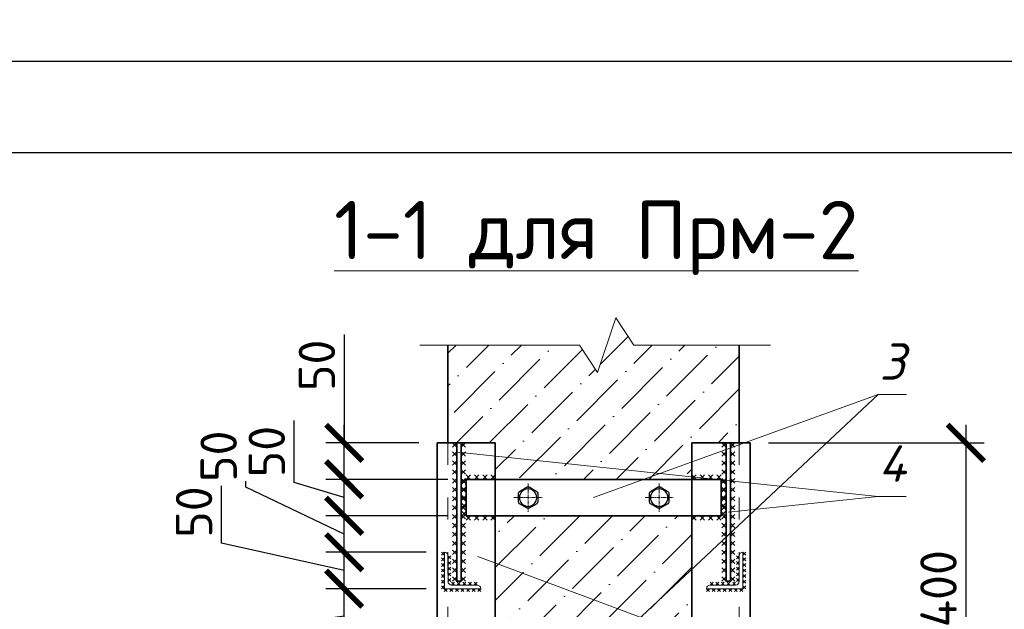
# Model space of a CAD drawing. Header units: millimetres. Extents: x 363306 to 7757304, y 1022887 to 1207196.
# Tile 400 of 656: x 1629351 to 1634759, y 1085671 to 1088906. Entities that reach past the tile are written whole.
import ezdxf
from ezdxf.enums import TextEntityAlignment as Align

# ---------------------------------------------------------------- set-up
doc = ezdxf.new("R2010")
doc.units = ezdxf.units.MM
doc.linetypes.add('ACAD_ISO03W100', pattern=[30, 12, -18])
doc.linetypes.add('CENTER', pattern=[50.8, 31.75, -6.35, 6.35, -6.35])
doc.layers.add('0 @ 100', color=7, linetype='Continuous')
doc.layers.add('O3SAD', color=1, linetype='Continuous')
doc.layers.add('axis', color=40, linetype='CENTER', lineweight=13)
doc.styles.add('Arial', font='arial.ttf')
doc.styles.add('GOST', font='isocpeur.TTF')
doc.styles.add('iso', font='isocpeur.TTF')
doc.styles.add('ISOCPEUR', font='isocpeur.TTF')
doc.styles.get("Standard").update_dxf_attribs({"font": 'isocpeui.ttf'})
doc.styles.add('ГОСТ 2.304', font='isocpeui.ttf')
doc.dimstyles.new('Копия ISO-25', dxfattribs={"dimtxt": 200, "dimasz": 200, "dimexe": 100, "dimexo": 100, "dimgap": 50, "dimtad": 1, "dimtxsty": 'ISOCPEUR', "dimblk": 'ARCHTICK', "dimcen": 2.5, "dimdle": 100, "dimadec": 0, "dimazin": 0, "dimtfac": 1, "dimtmove": 1, "dimatfit": 3, "dimldrblk": 'ARCHTICK', "dimfxl": 0, "dimarcsym": 0})

# ---------------------------------------------------------------- blocks, each defined once
blk = doc.blocks.new('укепму')
at = {"lineweight": 18}
for p, q in [((9239957.2, 4371660.8), (9239957.2, 4371610.8)), ((9239957.2, 4371660.8), (9239957.2, 4371660.8)), ((9239962.2, 4371655.8), (9239962.2, 4371620.8)), ((9239957.2, 4371610.8), (9240007.2, 4371610.8)), ((9239967.2, 4371615.8), (9240002.2, 4371615.8)), ((9240007.2, 4371610.8), (9240007.2, 4371610.8))]:
    blk.add_line(p, q, dxfattribs=at)
for centre, start, end in [((9239957.2, 4371655.8), 0, 90), ((9239967.2, 4371620.8), 180, 270), ((9240002.2, 4371610.8), 0, 90)]:
    blk.add_arc(centre, 5, start, end, dxfattribs=at)
blk = doc.blocks.new('*U1280')
at = {"color": 0, "lineweight": -2}
for p, q in [((0, 0), (4, -4)), ((0, -4), (4, 0)), ((0, -7.75), (4, -11.75)), ((0, -11.75), (4, -7.75)), ((0, -15.5), (4, -19.5)), ((0, -19.5), (4, -15.5)), ((0, -23.25), (4, -27.25)), ((0, -27.25), (4, -23.25)), ((0, -31), (4, -35)), ((0, -35), (4, -31))]:
    blk.add_line(p, q, dxfattribs=at)
blk = doc.blocks.new('*U1281')
at = {"color": 0, "lineweight": -2}
for p, q in [((0, 0), (4, 4)), ((4, 0), (0, 4)), ((7.75, 0), (11.75, 4)), ((11.75, 0), (7.75, 4)), ((15.5, 0), (19.5, 4)), ((19.5, 0), (15.5, 4)), ((23.25, 0), (27.25, 4)), ((27.25, 0), (23.25, 4)), ((31, 0), (35, 4)), ((35, 0), (31, 4))]:
    blk.add_line(p, q, dxfattribs=at)
blk = doc.blocks.new('*U1282')
at = {"color": 0, "lineweight": -2}
for p, q in [((0, 46), (-4, 50)), ((0, 50), (-4, 46)), ((0, 38.3), (-4, 42.3)), ((0, 42.3), (-4, 38.3)), ((0, 30.7), (-4, 34.7)), ((0, 34.7), (-4, 30.7)), ((0, 23), (-4, 27)), ((0, 27), (-4, 23)), ((0, 15.3), (-4, 19.3)), ((0, 19.3), (-4, 15.3)), ((0, 7.7), (-4, 11.7)), ((0, 11.7), (-4, 7.7)), ((0, 0), (-4, 4)), ((0, 4), (-4, 0))]:
    blk.add_line(p, q, dxfattribs=at)
blk = doc.blocks.new('*U1283')
at = {"color": 0, "lineweight": -2}
for p, q in [((0, 0), (4, -4)), ((4, 0), (0, -4)), ((7.7, 0), (11.7, -4)), ((11.7, 0), (7.7, -4)), ((15.3, 0), (19.3, -4)), ((19.3, 0), (15.3, -4)), ((23, 0), (27, -4)), ((27, 0), (23, -4)), ((30.7, 0), (34.7, -4)), ((34.7, 0), (30.7, -4)), ((38.3, 0), (42.3, -4)), ((42.3, 0), (38.3, -4)), ((46, 0), (50, -4)), ((50, 0), (46, -4))]:
    blk.add_line(p, q, dxfattribs=at)
blk = doc.blocks.new('болт М10 с торца')
blk.add_lwpolyline([(-8.5, 3.9), (-8.5, -3.9, 0.046984), (-7.62, -5.41), (-0.88, -9.31, 0.046984), (0.88, -9.31), (7.62, -5.41, 0.046984), (8.5, -3.9), (8.5, 3.9, 0.046984), (7.62, 5.41), (0.88, 9.31, 0.046984), (-0.88, 9.31), (-7.62, 5.41, 0.046984)], format="xyb", close=True)
blk.add_circle((0, 0), 7.65)
at = {"layer": 'axis', "ltscale": 0.1}
for p, q in [((0, -12.35), (0, 12.35)), ((-12.35, 0), (12.35, 0))]:
    blk.add_line(p, q, dxfattribs=at)
blk = doc.blocks.new('*U1284')
at = {"color": 0, "lineweight": -2}
for p, q in [((0, 0), (30, -30)), ((0, -30), (30, 0)), ((0, -55), (30, -85)), ((0, -85), (30, -55)), ((0, -110), (30, -140)), ((0, -140), (30, -110)), ((0, -165), (30, -195)), ((0, -195), (30, -165)), ((0, -220), (30, -250)), ((0, -250), (30, -220))]:
    blk.add_line(p, q, dxfattribs=at)
blk = doc.blocks.new('*U1285')
at = {"color": 0, "lineweight": -2}
for p, q in [((0, 0), (30, 30)), ((30, 0), (0, 30)), ((56.7, 0), (86.7, 30)), ((86.7, 0), (56.7, 30)), ((113.3, 0), (143.3, 30)), ((143.3, 0), (113.3, 30)), ((170, 0), (200, 30)), ((200, 0), (170, 30))]:
    blk.add_line(p, q, dxfattribs=at)
blk = doc.blocks.new('*U1286')
at = {"color": 0, "lineweight": -2}
for p, q in [((-170, 0), (-200, -30)), ((-200, 0), (-170, -30)), ((-113.3, 0), (-143.3, -30)), ((-143.3, 0), (-113.3, -30)), ((-56.7, 0), (-86.7, -30)), ((-86.7, 0), (-56.7, -30)), ((0, 0), (-30, -30)), ((-30, 0), (0, -30))]:
    blk.add_line(p, q, dxfattribs=at)
blk = doc.blocks.new('vcBlockPos')
at = {"color": 0, "linetype": 'ByBlock', "lineweight": -2, "style": 'GOST'}
blk.add_attdef('ПОЗИЦИЯ', text='', height=250, dxfattribs=at).set_placement((0, 0), align=Align.BOTTOM_CENTER)
at = {"color": 0, "linetype": 'ByBlock', "lineweight": -2, "style": 'GOST', "flags": 1}
blk.add_attdef('КОЛИЧЕСТВО', text='', height=250, dxfattribs=at).set_placement((0, 0), align=Align.RIGHT)
at = {"color": 0, "linetype": 'ByBlock', "lineweight": -2, "style": 'GOST'}
blk.add_attdef('НТЕКСТ', text='', height=250, dxfattribs=at).set_placement((0, 0), align=Align.TOP_CENTER)
blk = doc.blocks.new('_ArchTick')
at = {"color": 0, "linetype": 'ByBlock', "const_width": 0.15}
blk.add_lwpolyline([(-0.5, -0.5), (0.5, 0.5)], dxfattribs=at)
blk = doc.blocks.new('*D1411')
at = {"color": 0, "lineweight": -2, "transparency": 16777216}
for p, q in [((1631133.4, 1085383.7), (1631133.4, 1085883.7)), ((1631583.5, 1085783.7), (1631033.4, 1085783.7)), ((1631133.4, 1085633.7), (1630443.8, 1085536)), ((1630443.8, 1085536), (1630443.8, 1085196)), ((1631703.5, 1085483.7), (1631033.4, 1085483.7))]:
    blk.add_line(p, q, dxfattribs=at)
at = {"layer": 'Defpoints', "color": 0, "lineweight": 25, "transparency": 16777216}
for p in [(1631133.4, 1085783.7), (1631683.5, 1085783.7), (1631803.5, 1085483.7)]:
    blk.add_point(p, dxfattribs=at)
at = {"color": 0, "lineweight": -2, "transparency": 16777216, "xscale": 200, "yscale": 200, "zscale": 200}
for p, rotation in [((1631133.4, 1085783.7), 90), ((1631133.4, 1085483.7), 270)]:
    blk.add_blockref('_ArchTick', p, dxfattribs=dict(at, rotation=rotation))
at = {"color": 0, "lineweight": 18, "transparency": 16777216, "insert": (1630293.8, 1085366), "char_height": 200, "attachment_point": 5, "rotation": 90, "style": 'ISOCPEUR', "bg_fill": 3, "box_fill_scale": 1.1, "bg_fill_color": 256, "bg_fill_true_color": 13158600, "bg_fill_transparency": 0}
blk.add_mtext('75', dxfattribs=at)
blk = doc.blocks.new('*D1329')
at = {"color": 0, "lineweight": -2, "transparency": 16777216}
for p, q in [((1630458.8, 1086034.4), (1630458.8, 1086374.4)), ((1631133.4, 1085683.7), (1631133.4, 1086083.7)), ((1631133.4, 1085883.7), (1630458.8, 1086034.4)), ((1631583.5, 1085983.7), (1631033.4, 1085983.7)), ((1631583.5, 1085783.7), (1631033.4, 1085783.7))]:
    blk.add_line(p, q, dxfattribs=at)
at = {"layer": 'Defpoints', "color": 0, "lineweight": 25, "transparency": 16777216}
for p in [(1631133.4, 1085983.7), (1631683.5, 1085983.7), (1631683.5, 1085783.7)]:
    blk.add_point(p, dxfattribs=at)
at = {"color": 0, "lineweight": -2, "transparency": 16777216, "xscale": 200, "yscale": 200, "zscale": 200}
for p, rotation in [((1631133.4, 1085983.7), 90), ((1631133.4, 1085783.7), 270)]:
    blk.add_blockref('_ArchTick', p, dxfattribs=dict(at, rotation=rotation))
at = {"color": 0, "lineweight": 18, "transparency": 16777216, "insert": (1630308.8, 1086204.4), "char_height": 200, "attachment_point": 5, "rotation": 90, "style": 'ISOCPEUR', "bg_fill": 3, "box_fill_scale": 1.1, "bg_fill_color": 256, "bg_fill_true_color": 13158600, "bg_fill_transparency": 0}
blk.add_mtext('50', dxfattribs=at)
blk = doc.blocks.new('*D1412')
at = {"color": 0, "lineweight": -2, "transparency": 16777216}
for p, q in [((1630594, 1086340.5), (1630594, 1086680.5)), ((1631133.4, 1086083.7), (1630594, 1086340.5)), ((1631133.4, 1085883.7), (1631133.4, 1086283.7)), ((1631703.5, 1086183.7), (1631033.4, 1086183.7)), ((1631583.5, 1085983.7), (1631033.4, 1085983.7))]:
    blk.add_line(p, q, dxfattribs=at)
at = {"layer": 'Defpoints', "color": 0, "lineweight": 25, "transparency": 16777216}
for p in [(1631133.4, 1086183.7), (1631803.5, 1086183.7), (1631683.5, 1085983.7)]:
    blk.add_point(p, dxfattribs=at)
at = {"color": 0, "lineweight": -2, "transparency": 16777216, "xscale": 200, "yscale": 200, "zscale": 200}
for p, rotation in [((1631133.4, 1086183.7), 90), ((1631133.4, 1085983.7), 270)]:
    blk.add_blockref('_ArchTick', p, dxfattribs=dict(at, rotation=rotation))
at = {"color": 0, "lineweight": 18, "transparency": 16777216, "insert": (1630444, 1086510.5), "char_height": 200, "attachment_point": 5, "rotation": 90, "style": 'ISOCPEUR', "bg_fill": 3, "box_fill_scale": 1.1, "bg_fill_color": 256, "bg_fill_true_color": 13158600, "bg_fill_transparency": 0}
blk.add_mtext('50', dxfattribs=at)
blk = doc.blocks.new('*D1413')
at = {"color": 0, "lineweight": -2, "transparency": 16777216}
for p, q in [((1630858.4, 1086366.2), (1630858.4, 1086706.2)), ((1631133.4, 1086083.7), (1631133.4, 1086483.7)), ((1631703.5, 1086383.7), (1631033.4, 1086383.7)), ((1631133.4, 1086283.7), (1630858.4, 1086366.2)), ((1631703.5, 1086183.7), (1631033.4, 1086183.7))]:
    blk.add_line(p, q, dxfattribs=at)
at = {"layer": 'Defpoints', "color": 0, "lineweight": 25, "transparency": 16777216}
for p in [(1631133.4, 1086383.7), (1631803.5, 1086383.7), (1631803.5, 1086183.7)]:
    blk.add_point(p, dxfattribs=at)
at = {"color": 0, "lineweight": -2, "transparency": 16777216, "xscale": 200, "yscale": 200, "zscale": 200}
for p, rotation in [((1631133.4, 1086383.7), 90), ((1631133.4, 1086183.7), 270)]:
    blk.add_blockref('_ArchTick', p, dxfattribs=dict(at, rotation=rotation))
at = {"color": 0, "lineweight": 18, "transparency": 16777216, "insert": (1630708.4, 1086536.2), "char_height": 200, "attachment_point": 5, "rotation": 90, "style": 'ISOCPEUR', "bg_fill": 3, "box_fill_scale": 1.1, "bg_fill_color": 256, "bg_fill_true_color": 13158600, "bg_fill_transparency": 0}
blk.add_mtext('50', dxfattribs=at)
blk = doc.blocks.new('*D1414')
at = {"color": 0, "lineweight": -2, "transparency": 16777216}
for p, q in [((1631133.4, 1087179.6), (1631133.4, 1086583.7)), ((1631133.4, 1086283.7), (1631133.4, 1086683.7)), ((1631543.5, 1086583.7), (1631033.4, 1086583.7)), ((1631703.5, 1086383.7), (1631033.4, 1086383.7))]:
    blk.add_line(p, q, dxfattribs=at)
at = {"layer": 'Defpoints', "color": 0, "lineweight": 25, "transparency": 16777216}
for p in [(1631133.4, 1086583.7), (1631643.5, 1086583.7), (1631803.5, 1086383.7)]:
    blk.add_point(p, dxfattribs=at)
at = {"color": 0, "lineweight": -2, "transparency": 16777216, "xscale": 200, "yscale": 200, "zscale": 200}
for p, rotation in [((1631133.4, 1086583.7), 90), ((1631133.4, 1086383.7), 270)]:
    blk.add_blockref('_ArchTick', p, dxfattribs=dict(at, rotation=rotation))
at = {"color": 0, "lineweight": 18, "transparency": 16777216, "insert": (1630983.4, 1087009.6), "char_height": 200, "attachment_point": 5, "rotation": 90, "style": 'ISOCPEUR', "bg_fill": 3, "box_fill_scale": 1.1, "bg_fill_color": 256, "bg_fill_true_color": 13158600, "bg_fill_transparency": 0}
blk.add_mtext('50', dxfattribs=at)
blk = doc.blocks.new('*D1415')
at = {"color": 0, "lineweight": -2, "transparency": 16777216}
for p, q in [((1634548, 1086683.7), (1634548, 1084883.7)), ((1633463.5, 1086583.7), (1634648, 1086583.7)), ((1633463.5, 1084983.7), (1634648, 1084983.7))]:
    blk.add_line(p, q, dxfattribs=at)
at = {"layer": 'Defpoints', "color": 0, "lineweight": 25, "transparency": 16777216}
for p in [(1633363.5, 1086583.7), (1633363.5, 1084983.7), (1634548, 1084983.7)]:
    blk.add_point(p, dxfattribs=at)
at = {"color": 0, "lineweight": -2, "transparency": 16777216, "xscale": 200, "yscale": 200, "zscale": 200}
for p, rotation in [((1634548, 1086583.7), 90), ((1634548, 1084983.7), 270)]:
    blk.add_blockref('_ArchTick', p, dxfattribs=dict(at, rotation=rotation))
at = {"color": 0, "lineweight": 18, "transparency": 16777216, "insert": (1634398, 1085783.7), "char_height": 200, "attachment_point": 5, "rotation": 90, "style": 'ISOCPEUR', "bg_fill": 3, "box_fill_scale": 1.1, "bg_fill_color": 256, "bg_fill_true_color": 13158600, "bg_fill_transparency": 0}
blk.add_mtext('400', dxfattribs=at)
blk = doc.blocks.new('*U1287')
at = {"color": 0, "lineweight": -2}
for p, q in [((0, 0), (30, -30)), ((0, -30), (30, 0)), ((0, -61.3), (30, -91.3)), ((0, -91.3), (30, -61.3)), ((0, -122.6), (30, -152.6)), ((0, -152.6), (30, -122.6)), ((0, -183.8), (30, -213.8)), ((0, -213.8), (30, -183.8)), ((0, -245.1), (30, -275.1)), ((0, -275.1), (30, -245.1)), ((0, -306.4), (30, -336.4)), ((0, -336.4), (30, -306.4)), ((0, -367.7), (30, -397.7)), ((0, -397.7), (30, -367.7)), ((0, -428.9), (30, -458.9)), ((0, -458.9), (30, -428.9)), ((0, -490.2), (30, -520.2)), ((0, -520.2), (30, -490.2)), ((0, -551.5), (30, -581.5)), ((0, -581.5), (30, -551.5)), ((0, -612.8), (30, -642.8)), ((0, -642.8), (30, -612.8)), ((0, -674), (30, -704)), ((0, -704), (30, -674)), ((0, -735.3), (30, -765.3)), ((0, -765.3), (30, -735.3)), ((0, -796.6), (30, -826.6)), ((0, -826.6), (30, -796.6)), ((0, -857.9), (30, -887.9)), ((0, -887.9), (30, -857.9)), ((0, -919.2), (30, -949.2)), ((0, -949.2), (30, -919.2))]:
    blk.add_line(p, q, dxfattribs=at)
blk = doc.blocks.new('*U1288')
at = {"color": 0, "lineweight": -2}
for p, q in [((0, 919.2), (-30, 949.2)), ((0, 949.2), (-30, 919.2)), ((0, 857.9), (-30, 887.9)), ((0, 887.9), (-30, 857.9)), ((0, 796.6), (-30, 826.6)), ((0, 826.6), (-30, 796.6)), ((0, 735.3), (-30, 765.3)), ((0, 765.3), (-30, 735.3)), ((0, 674), (-30, 704)), ((0, 704), (-30, 674)), ((0, 612.8), (-30, 642.8)), ((0, 642.8), (-30, 612.8)), ((0, 551.5), (-30, 581.5)), ((0, 581.5), (-30, 551.5)), ((0, 490.2), (-30, 520.2)), ((0, 520.2), (-30, 490.2)), ((0, 428.9), (-30, 458.9)), ((0, 458.9), (-30, 428.9)), ((0, 367.7), (-30, 397.7)), ((0, 397.7), (-30, 367.7)), ((0, 306.4), (-30, 336.4)), ((0, 336.4), (-30, 306.4)), ((0, 245.1), (-30, 275.1)), ((0, 275.1), (-30, 245.1)), ((0, 183.8), (-30, 213.8)), ((0, 213.8), (-30, 183.8)), ((0, 122.6), (-30, 152.6)), ((0, 152.6), (-30, 122.6)), ((0, 61.3), (-30, 91.3)), ((0, 91.3), (-30, 61.3)), ((0, 0), (-30, 30)), ((0, 30), (-30, 0))]:
    blk.add_line(p, q, dxfattribs=at)
blk = doc.blocks.new('*U1289')
at = {"color": 0, "lineweight": -2}
for p, q in [((0, 0), (-30, -30)), ((0, -30), (-30, 0)), ((0, -61.3), (-30, -91.3)), ((0, -91.3), (-30, -61.3)), ((0, -122.6), (-30, -152.6)), ((0, -152.6), (-30, -122.6)), ((0, -183.8), (-30, -213.8)), ((0, -213.8), (-30, -183.8)), ((0, -245.1), (-30, -275.1)), ((0, -275.1), (-30, -245.1)), ((0, -306.4), (-30, -336.4)), ((0, -336.4), (-30, -306.4)), ((0, -367.7), (-30, -397.7)), ((0, -397.7), (-30, -367.7)), ((0, -428.9), (-30, -458.9)), ((0, -458.9), (-30, -428.9)), ((0, -490.2), (-30, -520.2)), ((0, -520.2), (-30, -490.2)), ((0, -551.5), (-30, -581.5)), ((0, -581.5), (-30, -551.5)), ((0, -612.8), (-30, -642.8)), ((0, -642.8), (-30, -612.8)), ((0, -674), (-30, -704)), ((0, -704), (-30, -674)), ((0, -735.3), (-30, -765.3)), ((0, -765.3), (-30, -735.3)), ((0, -796.6), (-30, -826.6)), ((0, -826.6), (-30, -796.6)), ((0, -857.9), (-30, -887.9)), ((0, -887.9), (-30, -857.9)), ((0, -919.2), (-30, -949.2)), ((0, -949.2), (-30, -919.2))]:
    blk.add_line(p, q, dxfattribs=at)
blk = doc.blocks.new('*U1290')
at = {"color": 0, "lineweight": -2}
for p, q in [((0, 919.2), (30, 949.2)), ((0, 949.2), (30, 919.2)), ((0, 857.9), (30, 887.9)), ((0, 887.9), (30, 857.9)), ((0, 796.6), (30, 826.6)), ((0, 826.6), (30, 796.6)), ((0, 735.3), (30, 765.3)), ((0, 765.3), (30, 735.3)), ((0, 674), (30, 704)), ((0, 704), (30, 674)), ((0, 612.8), (30, 642.8)), ((0, 642.8), (30, 612.8)), ((0, 551.5), (30, 581.5)), ((0, 581.5), (30, 551.5)), ((0, 490.2), (30, 520.2)), ((0, 520.2), (30, 490.2)), ((0, 428.9), (30, 458.9)), ((0, 458.9), (30, 428.9)), ((0, 367.7), (30, 397.7)), ((0, 397.7), (30, 367.7)), ((0, 306.4), (30, 336.4)), ((0, 336.4), (30, 306.4)), ((0, 245.1), (30, 275.1)), ((0, 275.1), (30, 245.1)), ((0, 183.8), (30, 213.8)), ((0, 213.8), (30, 183.8)), ((0, 122.6), (30, 152.6)), ((0, 152.6), (30, 122.6)), ((0, 61.3), (30, 91.3)), ((0, 91.3), (30, 61.3)), ((0, 0), (30, 30)), ((0, 30), (30, 0))]:
    blk.add_line(p, q, dxfattribs=at)

msp = doc.modelspace()

# ---------------------------------------------------------------- hatches: boundary and pattern name
at = {"lineweight": 18}
h = msp.add_hatch(dxfattribs=at)
h.set_pattern_fill('ANSI36', color=0, scale=40)
h.set_pattern_definition([(45, (-5761797.67, -2411149.15), (67.351921, 246.9570433), [317.5, -63.5, 0, -63.5])])
h.paths.add_polyline_path([(1633303.492, 1087120.586), (1632725.084, 1087120.586), (1632625.084, 1087270.586), (1632525.084, 1086970.586), (1632425.084, 1087120.586), (1631703.492, 1087120.586), (1631703.492, 1086583.72), (1631963.492, 1086583.72), (1631963.492, 1086383.72), (1633043.492, 1086383.72), (1633043.492, 1086583.72), (1633303.492, 1086583.72)])
h.paths.add_polyline_path([(1633043.492, 1086183.72), (1631963.492, 1086183.72), (1631963.492, 1085483.72), (1633043.492, 1085483.72)])
h.paths.add_polyline_path([(1633043.492, 1085283.72), (1631963.492, 1085283.72), (1631963.492, 1084983.72), (1631703.492, 1084983.72), (1631703.492, 1084412.213), (1632425.084, 1084412.213), (1632525.084, 1084262.213), (1632625.084, 1084562.213), (1632725.084, 1084412.213), (1633303.492, 1084412.213), (1633303.492, 1084983.72), (1633043.492, 1084983.72)])

# ---------------------------------------------------------------- linework, layer by layer
at = {"lineweight": 35}
for p, q in [((1631703.492, 1087120.586), (1631703.492, 1086583.72)), ((1633303.492, 1087120.586), (1633303.492, 1086583.72)), ((1631643.492, 1086583.72), (1631643.492, 1084983.72)), ((1631643.492, 1086583.72), (1631963.492, 1086583.72)), ((1631963.492, 1086583.72), (1631963.492, 1084983.72)), ((1633043.492, 1086583.72), (1633043.492, 1084983.72)), ((1633043.492, 1086583.72), (1633363.492, 1086583.72)), ((1633363.492, 1086583.72), (1633363.492, 1084983.72))]:
    msp.add_line(p, q, dxfattribs=at)
at = {"linetype": 'ACAD_ISO03W100', "lineweight": 18, "ltscale": 10}
for p, q in [((1631703.492, 1086583.72), (1631703.492, 1084983.72)), ((1633303.492, 1086583.72), (1633303.492, 1084983.72))]:
    msp.add_line(p, q, dxfattribs=at)
at = {"lineweight": 18}
msp.add_lwpolyline([(1631549.232, 1087120.586), (1632425.084, 1087120.586), (1632525.084, 1086970.586), (1632625.084, 1087270.586), (1632725.084, 1087120.586), (1633475.889, 1087120.586)], dxfattribs=at)
at = {"lineweight": 15}
for points in [[(1632503.492, 1086283.72), (1634066.024, 1086850.352), (1634221.413, 1086850.352)], [(1632503.492, 1085383.72), (1634066.024, 1086850.352), (1634221.413, 1086850.352)], [(1631866.762, 1085959.885), (1634127.396, 1085116.559), (1634282.785, 1085116.559)]]:
    msp.add_lwpolyline(points, dxfattribs=at)
at = {"lineweight": 35}
for points in [[(1633255.492, 1086583.72), (1633231.492, 1086583.72), (1633231.492, 1085824.395), (1633255.492, 1085824.395)], [(1631803.492, 1086183.72), (1633203.492, 1086183.72), (1633203.492, 1086383.72), (1631803.492, 1086383.72)]]:
    msp.add_lwpolyline(points, close=True, dxfattribs=at)

# ---------------------------------------------------------------- block references
at = {"lineweight": 15}
ref = msp.add_blockref('vcBlockPos', (1634143.719, 1086850.352), dxfattribs=dict(at, xscale=80, yscale=80, zscale=80))
ref.add_attrib('ПОЗИЦИЯ', '3', dxfattribs={"color": 0, "linetype": 'ByBlock', "lineweight": -2, "height": 200}).set_placement((1634143.719, 1086930.352), align=Align.CENTER)
at = {"lineweight": 18}
for name, p, xscale, yscale, zscale in [('*U1288', (1633231.492, 1085824.395), 0.8, 0.8, 0.8), ('*U1287', (1633255.492, 1086583.72), 0.8, 0.8, 0.8), ('*U1284', (1631803.492, 1086383.72), -0.8, 0.8, 0.8), ('*U1285', (1631963.492, 1086383.72), -0.8, 0.8, 0.8), ('*U1285', (1633043.492, 1086383.72), 0.8, 0.8, 0.8), ('*U1284', (1633203.492, 1086383.72), 0.8, 0.8, 0.8), ('*U1286', (1631803.492, 1086183.72), -0.8, 0.8, 0.8), ('*U1286', (1633203.492, 1086183.72), 0.8, 0.8, 0.8), ('*U1282', (1631683.492, 1085783.72), 4, 4, 4), ('укепму', (-35328145.164, -16400659.463), 4, 4, 4), ('*U1280', (1631703.492, 1085963.72), 4, 4, 4), ('укепму', (38593152.148, -16400659.463), -4, 4, 4), ('укепму', (38593152.148, -16400659.463), -4, 4, 4), ('*U1280', (1633303.492, 1085963.72), -4, 4, 4), ('*U1282', (1633323.492, 1085783.72), -4, 4, 4), ('*U1283', (1631683.492, 1085783.72), 4, 4, 4), ('*U1281', (1631723.492, 1085803.72), 4, 4, 4), ('*U1283', (1633323.492, 1085783.72), -4, 4, 4), ('*U1281', (1633283.492, 1085803.72), -4, 4, 4)]:
    msp.add_blockref(name, p, dxfattribs=dict(at, xscale=xscale, yscale=yscale, zscale=zscale))
at = {"xscale": -6.274509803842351, "yscale": 6.274509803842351, "zscale": 6.274509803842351, "rotation": 180}
for p in [(1632143.492, 1086283.72), (1632863.492, 1086283.72)]:
    msp.add_blockref('болт М10 с торца', p, dxfattribs=at)

# ---------------------------------------------------------------- texts
at = {"lineweight": 15, "style": 'ISOCPEUR'}
msp.add_text('%%u1-1 для Прм-2', height=320, dxfattribs=at).set_placement((1632517.595, 1087591.989), align=Align.CENTER)
at = {"color": 116, "lineweight": 0, "true_color": 0x136734, "insert": (883892.483, 1087785.858), "char_height": 500, "width": 18765.00851, "attachment_point": 1, "style": 'Arial'}
msp.add_mtext('\\pi1602.2;{\\fISOCPEUR|b0|i1|c204|p34;\\L\\C256;\\c0;План ленточного фундамента для перегородки }', dxfattribs=at)
at = {"lineweight": 9, "char_height": 400, "attachment_point": 1, "style": 'iso'}
for s, insert, width in [('\\pi1171.712;Крепежный \\P\\pi762.472;элемент КЭ-1', (1382779.98, 1087540.128), 5098.88054), ('\\pi1764.372;Примерных вид для\\P\\pi488.236;стена монтажа (Газоблок)', (1134531.899, 1087474.922, 0), 9717.00309), ('\\pi1764.372;Примерных вид для\\P\\pi488.236;стена монтажа (Газоблок)', (1179462.79, 1087508.085, 0), 9717.00309), ('\\pi1764.372;Примерных вид для\\P\\pi488.236;стена монтажа (Газоблок)', (1224462.79, 1087508.085, 0), 9717.00309), ('\\pi1764.372;Примерных вид для\\P\\pi488.236;стена монтажа (Газоблок)', (1269531.899, 1087474.922, 0), 9717.00309), ('\\pi457.168;{\\LГоризонтальная} \\P\\pi1088.684;сетка ГС-1', (1375298.56, 1087421.862), 5098.88054)]:
    msp.add_mtext(s, dxfattribs=dict(at, insert=insert, width=width))
at = {"color": 18, "lineweight": 0, "true_color": 0x000000, "char_height": 500, "width": 5955.4476, "attachment_point": 1}
for insert in [(1431194.663, 1087606.338), (1475028.174, 1087606.338), (1564347.248, 1087307.106)]:
    msp.add_mtext('\\pi951.20865;Разрез 1 - 1', dxfattribs=dict(at, insert=insert))
at = {"layer": '0 @ 100', "color": 7, "insert": (761996.908, 1075986.433), "char_height": 318.940213, "width": 19697.5359, "attachment_point": 4, "style": 'ГОСТ 2.304'}
msp.add_mtext('\\pi5457.36288;{\\fISOCPEUR|b1|i1|c204|p34;Характеристика участка строительства:\\P\\pi0;\\P}Расчетная зимняя температура воздух 15 °С.\\PСкоростной напор ветра   - 38кг/м2.\\PВес снегового покрова    - 50кг/м2.\\PКлассификация зданий по функциональной пожарной опасности - Ф 4.1 \\PКоэффициент надежности по назначению - 0.95\\P\\P^IПроектом разработано подъёмник для мало мобильных граждан населения грузоподъемностью 250 кг. скоростью 0,25 см/с. Двери шахт подъёмника противопожарные с пределом огнестойкости El 30. Подъёмники оборудованы кабинами габаритами 1500х1500 мм, ширина дверей кабины обеспечивает проезд инвалидной коляски. Для экстренных случаев подъёмник оснащен дополнительным аккумулятором и механическим спуском для безопасного спуска пассажира в нулевую отметку. Так же в дверях подъёмника установлены замки датчики которые открываются с ключевыми картами, чтобы открыть двери подъёмника.\\P^IС внешней и внутренней стороны наружных стен предусмотрено обшивка из аквапанелей толщиной 12,5мм с утеплением из минераловатной ваты на кварцевой основе, А =0,040 Вт/мС, толщиной 100мм. (по теплотехническому расчету). Наружная отделка из органическое стекло.\\P^IПодрядчик обязан предоставить заказчику сертификаты соответствия и пожарной безопасности на фасадную систему и все применяемые в данной системе материалы и изделия.\\PКонструкции, изделия и материалы применены по действующим стандартам, ТУ, сертификатам. На путях эвакуации используются отделочные материалы, соответствующие требованиям п. 5.25 ШНК 2.01.02-04.\\PОтделка стен с внутренней стороны окраска водоэмульсионными красками светлых тонов. Во внутренней и наружной отделке использованы современные отделочные материалы используемые на территории Республики Узбекистан.\\P^IКрыша - скатная из металлических профилированных листов с полимерными покрытиями с обеих сторон толщ.0,55мм по металлическим конструкциям.\\P^IПо периметру наружных стен устраивается бетонная отмостка. Бетон кл.В 7,5 шириной 1000 мм, толщиной 50 мм по гравийному основанию толщиной 100 мм -150 мм.\\P^IВсе строительно-монтажные работы вести согласно указаний соответствующих строительных норм и проекта производства работ (П.П.Р.) на основании ШНК 3.01.01 - 03 и КМК 3.01.02 - 00.', dxfattribs=at)

# ---------------------------------------------------------------- next in the draw order: dimensions: what is measured, and where the dimension line sits
at = {"lineweight": 18}
dim = msp.add_linear_dim(base=(1634548.011, 1084983.72), p1=(1633363.492, 1086583.72), p2=(1633363.492, 1084983.72), angle=90, text='400', dimstyle='Копия ISO-25', override={"dimdec": 0, "dimtdec": 0}, dxfattribs=at)
dim.commit()
dim.dimension.update_dxf_attribs({"geometry": '*D1415', "text_midpoint": (1634398.011, 1085783.72)})
dim = msp.add_linear_dim(base=(1631133.403, 1085783.72), p1=(1631803.492, 1085483.72), p2=(1631683.492, 1085783.72), angle=90, text='75', dimstyle='Копия ISO-25', override={"dimdec": 0, "dimtdec": 0}, dxfattribs=at)
dim.commit()
dim.dimension.update_dxf_attribs({"geometry": '*D1411', "text_midpoint": (1630443.753, 1085486.037), "dimtype": 160})

# ---------------------------------------------------------------- next in the draw order: linework, layer by layer
at = {"lineweight": 15}
msp.add_lwpolyline([(1633244.349, 1086204.459), (1634065.334, 1086290.573), (1634220.723, 1086290.573)], dxfattribs=at)

# ---------------------------------------------------------------- next in the draw order: block references
ref = msp.add_blockref('vcBlockPos', (1634143.028, 1086290.573), dxfattribs=dict(at, xscale=80, yscale=80, zscale=80))
ref.add_attrib('ПОЗИЦИЯ', '4', dxfattribs={"color": 0, "linetype": 'ByBlock', "lineweight": -2, "height": 200}).set_placement((1634143.028, 1086370.573), align=Align.CENTER)

# ---------------------------------------------------------------- next in the draw order: dimensions: what is measured, and where the dimension line sits
at = {"lineweight": 18}
dim = msp.add_linear_dim(base=(1631133.403, 1085983.72), p1=(1631683.492, 1085783.72), p2=(1631683.492, 1085983.72), angle=90, text='50', dimstyle='Копия ISO-25', override={"dimdec": 0, "dimtdec": 0}, dxfattribs=at)
dim.commit()
dim.dimension.update_dxf_attribs({"geometry": '*D1329', "text_midpoint": (1630458.791, 1086084.401), "dimtype": 160})

# ---------------------------------------------------------------- next in the draw order: dimensions: what is measured, and where the dimension line sits
dim = msp.add_linear_dim(base=(1631133.403, 1086183.72), p1=(1631683.492, 1085983.72), p2=(1631803.492, 1086183.72), angle=90, text='50', dimstyle='Копия ISO-25', override={"dimdec": 0, "dimtdec": 0}, dxfattribs=at)
dim.commit()
dim.dimension.update_dxf_attribs({"geometry": '*D1412', "text_midpoint": (1630593.964, 1086390.502), "dimtype": 160})

# ---------------------------------------------------------------- next in the draw order: dimensions: what is measured, and where the dimension line sits
dim = msp.add_linear_dim(base=(1631133.403, 1086383.72), p1=(1631803.492, 1086183.72), p2=(1631803.492, 1086383.72), angle=90, text='50', dimstyle='Копия ISO-25', override={"dimdec": 0, "dimtdec": 0}, dxfattribs=at)
dim.commit()
dim.dimension.update_dxf_attribs({"geometry": '*D1413', "text_midpoint": (1630708.403, 1086416.22)})

# ---------------------------------------------------------------- next in the draw order: dimensions: what is measured, and where the dimension line sits
dim = msp.add_linear_dim(base=(1631133.403, 1086583.72), p1=(1631803.492, 1086383.72), p2=(1631643.492, 1086583.72), angle=90, text='50', dimstyle='Копия ISO-25', override={"dimdec": 0, "dimtdec": 0}, dxfattribs=at)
dim.commit()
dim.dimension.update_dxf_attribs({"geometry": '*D1414', "text_midpoint": (1630918.374, 1087009.607), "dimtype": 160})

# ---------------------------------------------------------------- next in the draw order: linework, layer by layer
at = {"lineweight": 30}
msp.add_lwpolyline([(1597706.348, 1088178.072), (1637206.348, 1088178.072), (1637206.348, 1059478.072), (1597706.348, 1059478.072)], close=True, dxfattribs=at)
at = {"lineweight": 35}
msp.add_lwpolyline([(1631751.492, 1086583.72), (1631775.492, 1086583.72), (1631775.492, 1085824.395), (1631751.492, 1085824.395)], close=True, dxfattribs=at)
at = {"lineweight": 15}
msp.add_lwpolyline([(1631757.017, 1086533.624), (1634065.334, 1086290.573), (1634220.723, 1086290.573)], dxfattribs=at)
at = {"layer": 'O3SAD', "color": 1}
msp.add_lwpolyline([(1595706.348, 1088678.072), (1637706.348, 1088678.072), (1637706.348, 1058978.072), (1595706.348, 1058978.072)], close=True, dxfattribs=at)

# ---------------------------------------------------------------- next in the draw order: block references
at = {"lineweight": 18, "xscale": 0.8, "yscale": 0.8, "zscale": 0.8}
for name, p in [('*U1289', (1631751.492, 1086583.72)), ('*U1290', (1631775.492, 1085824.395))]:
    msp.add_blockref(name, p, dxfattribs=at)

# ---------------------------------------------------------------- next in the draw order: texts
at = {"color": 18, "lineweight": 0, "true_color": 0x000000, "insert": (1521202.46, 1087606.338), "char_height": 500, "width": 5955.4476, "attachment_point": 1}
msp.add_mtext('\\pi951.20865;Разрез 1 - 1', dxfattribs=at)

doc.saveas('drawing.dxf')
